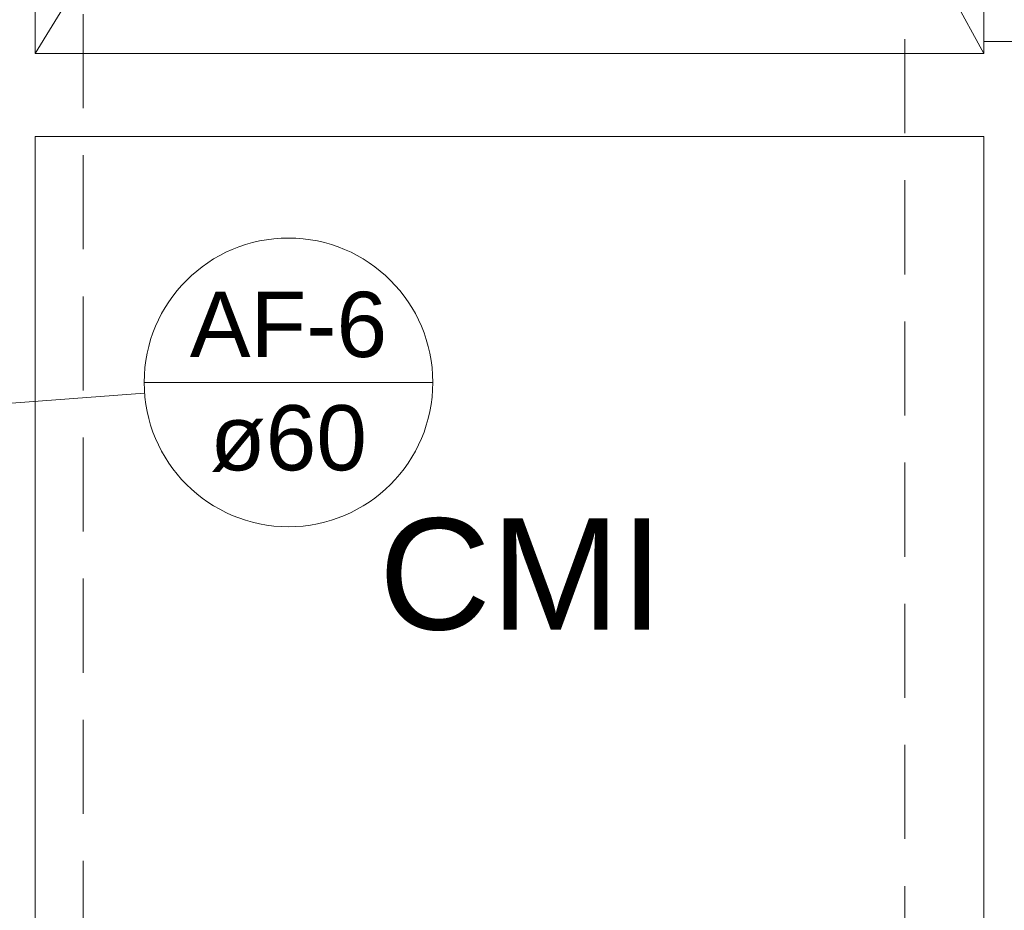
# Model space of a CAD drawing. Header units: millimetres. Extents: x 567 to 934, y -1 to 364.
# Tile 1037 of 1056: x 766.02 to 769.35, y 227.78 to 230.79. Entities that reach past the tile are written whole.
import ezdxf

# ---------------------------------------------------------------- set-up
doc = ezdxf.new("R2010")
doc.units = ezdxf.units.MM
doc.header["$MEASUREMENT"] = 0
doc.linetypes.add('HIDDEN2', pattern=[0.47625, 0.3175, -0.15875])
doc.linetypes.add('NULL', pattern=[0])
doc.layers.add('AF-Indicação coluna', color=5, linetype='Continuous', lineweight=13)
doc.layers.add('DI-Detalhes', color=1, linetype='HIDDEN2', lineweight=9)
doc.layers.add('ARQ FINA', color=8, linetype='Continuous')
doc.styles.add('Arial', font='arial.ttf')

msp = doc.modelspace()

# ---------------------------------------------------------------- linework, layer by layer
at = {"layer": 'AF-Indicação coluna'}
for p, q in [((766.4437, 229.5647), (767.4177, 229.5647)), ((766.4451, 229.5284), (765.5462, 229.4612))]:
    msp.add_line(p, q, dxfattribs=at)
msp.add_circle((766.9307, 229.5647), 0.487, dxfattribs=at)
msp.add_circle((766.9307, 229.5647), 0.487, dxfattribs=at)
at = {"layer": 'ARQ FINA', "lineweight": 5}
for p, q in [((766.0764, 236.5835), (769.2764, 230.6739)), ((769.2764, 235.9193), (766.0764, 230.6739)), ((769.2764, 234.8549), (769.2764, 230.7149)), ((766.0764, 230.6739), (766.0764, 231.4448)), ((769.2764, 230.7149), (769.2764, 230.6739)), ((769.2764, 230.7149), (769.4164, 230.7149)), ((769.2764, 230.6739), (766.0764, 230.6739)), ((766.0764, 227.3939), (766.0764, 230.3939)), ((766.0764, 230.3939), (769.2764, 230.3939)), ((769.2764, 230.3939), (769.2764, 227.3939))]:
    msp.add_line(p, q, dxfattribs=at)
at = {"layer": 'DI-Detalhes'}
for points in [[(757.4219, 238.9038), (766.2385, 238.9038), (766.2385, 227.3238), (757.4219, 227.3238), (757.4219, 238.9038)], [(769.0098, 232.0773), (771.3788, 232.0773), (771.3788, 227.548), (769.0098, 227.548), (769.0098, 232.0773)]]:
    msp.add_lwpolyline(points, dxfattribs=at)

# ---------------------------------------------------------------- texts
at = {"layer": 'AF-Indicação coluna', "linetype": 'NULL', "char_height": 0.22, "attachment_point": 8, "line_spacing_factor": 0.6, "style": 'Arial'}
for s, insert, width in [('AF-6', (766.9307, 229.6473), 1.332073), ('ø60', (766.9307, 229.2621), 1.059085)]:
    msp.add_mtext(s, dxfattribs=dict(at, insert=insert, width=width))
at = {"layer": 'ARQ FINA', "linetype": 'NULL', "lineweight": 5, "insert": (767.2354, 228.7255), "char_height": 0.375, "width": 1.920732, "attachment_point": 7, "line_spacing_factor": 0.9, "style": 'Arial'}
msp.add_mtext('CMI', dxfattribs=at)

doc.saveas('drawing.dxf')
